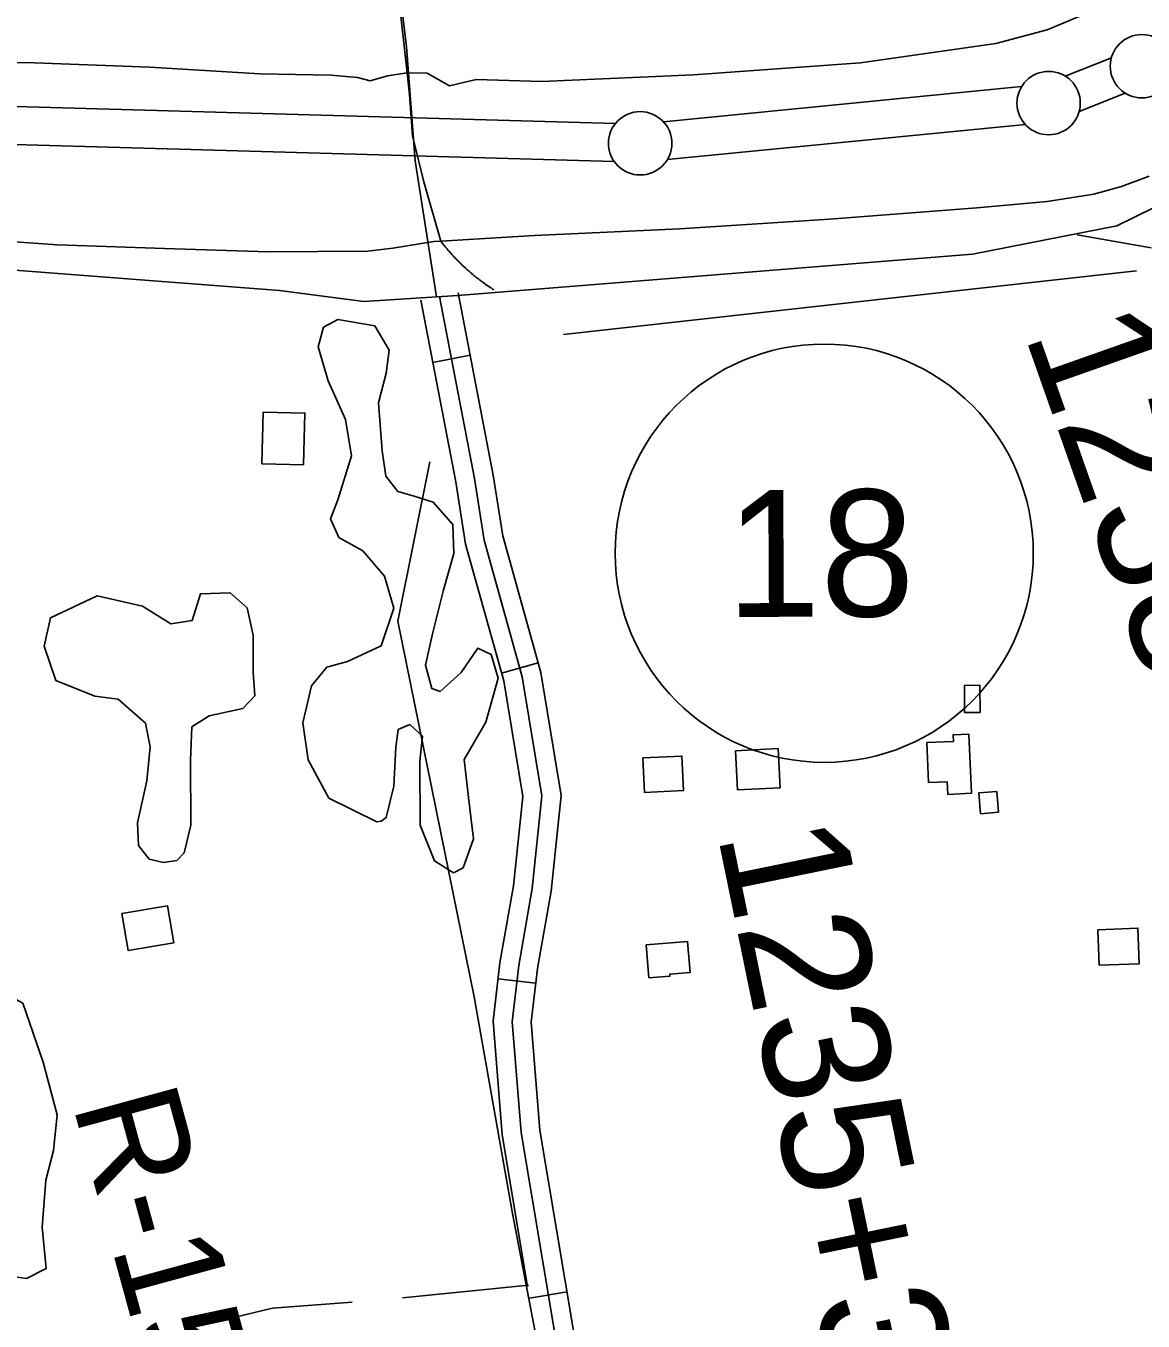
# Model space of a CAD drawing. Extents: x 3445503 to 3483459, y 540493 to 566012.
# Drawn here: x 3458580 to 3459462, y 547599 to 548621 of the extents above; entities that cross this region are included whole.
import ezdxf

# ---------------------------------------------------------------- set-up
doc = ezdxf.new("R2010")
doc.units = 0
for name, color, linetype in [('V-BLDG-OTLN', 7, 'Continuous'), ('V-LEVE-TOET', 7, 'Continuous'), ('V-RIVR-RANG-IDEN', 7, 'Continuous'), ('V-ROAD-CNTR', 7, 'Continuous'), ('V-ROAD-IDEN', 7, 'Continuous'), ('V-SITE-VEGE', 7, 'Continuous'), ('V-SURV-IDEN', 7, 'Continuous'), ('V-SURV-LINE', 7, 'Continuous'), ('V-TOPO-SHOR', 7, 'Continuous')]:
    doc.layers.add(name, color=color, linetype=linetype)

msp = doc.modelspace()

# ---------------------------------------------------------------- linework, layer by layer
at = {"layer": 'V-BLDG-OTLN'}
for points in [[(3458766.3, 548275.1), (3458767.3, 548315.9), (3458800.2, 548315.1), (3458799.1, 548274.3)], [(3459320.9, 548078.8), (3459320.7, 548100.1), (3459332.9, 548100.3), (3459333.1, 548078.9)], [(3459324.2, 548061.7), (3459326.3, 548015.1), (3459307.5, 548014.2), (3459307, 548024.2), (3459292.4, 548023.6), (3459291, 548055.1), (3459312, 548056), (3459311.8, 548061.2)], [(3459140.1, 548048.7), (3459173.7, 548050.4), (3459175.3, 548019.5), (3459141.7, 548017.8)], [(3459066.9, 548043.1), (3459097.8, 548044.5), (3459099, 548017.2), (3459068.1, 548015.8)], [(3459333.3, 547999), (3459332.1, 548015.5), (3459346.3, 548016.6), (3459347.6, 548000.1)], [(3458655.8, 547920.2), (3458691.9, 547926.2), (3458696.7, 547897.1), (3458660.7, 547891.1)], [(3459426, 547907.5), (3459457.7, 547908.7), (3459458.7, 547880.6), (3459427.1, 547879.4)], [(3459069.6, 547895.6), (3459102.2, 547898.2), (3459104.2, 547873.8), (3459088.2, 547872.5), (3459088.3, 547870.9), (3459071.7, 547869.6)]]:
    msp.add_lwpolyline(points, close=True, dxfattribs=at)
at = {"layer": 'V-LEVE-TOET'}
for points in [[(3458880.8, 548583.6), (3458896.6, 548583.3), (3458914.4, 548573.3), (3458935.3, 548578.3), (3458987.2, 548576.7), (3459106.9, 548581.8), (3459238.8, 548591.5), (3459345.5, 548606.7), (3459385.9, 548617.5), (3459411.9, 548628.1), (3459451.3, 548651.1), (3459520.2, 548712)], [(3457697.3, 548601.3), (3457834.1, 548602.5), (3457926.8, 548603.6), (3458035, 548605.3), (3458131.3, 548602.9), (3458204.5, 548598.6), (3458326.1, 548595.3), (3458440.6, 548592.6), (3458586.7, 548591.5), (3458677.9, 548588), (3458764.6, 548582.7), (3458821, 548581.6), (3458841.8, 548579.8), (3458851.6, 548577.1), (3458865.5, 548581.1), (3458880.8, 548583.6)], [(3457633.6, 548482.7), (3457736.4, 548483.6), (3457842.2, 548482.5), (3457931.3, 548484.4), (3458048.3, 548480.1), (3458161.7, 548478.8), (3458248.1, 548471.8), (3458360, 548463.3), (3458484.8, 548456.3), (3458604.9, 548447.9), (3458689.4, 548444.9), (3458771.3, 548442.2), (3458849.9, 548442.9), (3458869.6, 548445.1), (3458902, 548450.5), (3458907.4, 548450.8), (3458981.3, 548455.2), (3459096.2, 548460.4), (3459214.3, 548468), (3459330.4, 548476.9), (3459386, 548481.9), (3459422.9, 548487.8), (3459444.6, 548493.9), (3459466.4, 548501.9)]]:
    msp.add_lwpolyline(points, dxfattribs=at)
at = {"layer": 'V-ROAD-CNTR'}
for p, q in [((3458930.7, 548360.7), (3458901.2, 548355)), ((3458984.3, 548118.1), (3458955.4, 548110)), ((3458982.4, 547865.2), (3458952.6, 547868.7)), ((3458976.8, 547627.1), (3458877.3, 547617.1)), ((3459007.1, 547621.8), (3458977.5, 547616.8))]:
    msp.add_line(p, q, dxfattribs=at)
for points in [[(3458802.8, 549128.5), (3458808.7, 549035), (3458823.1, 548922.3), (3458865.2, 548731.2), (3458880.5, 548604), (3458887.2, 548514), (3458904.2, 548406.8)], [(3458880.8, 548583.6), (3458874.3, 548642.7), (3458862.4, 548766.1), (3458813.3, 549078.4), (3458813.3, 549078.9), (3458813.2, 549079.4), (3458813.2, 549079.9), (3458813.1, 549080.4), (3458813, 549081), (3458813, 549081.5), (3458812.9, 549082), (3458812.8, 549082.5), (3458812.8, 549083), (3458812.7, 549083.6), (3458812.6, 549084.1), (3458812.6, 549084.6), (3458812.5, 549085.1), (3458812.4, 549085.6), (3458812.3, 549086.2), (3458812.3, 549086.7), (3458812.2, 549087.2)], [(3458885, 548533.7), (3458882.7, 548566.4), (3458880.8, 548583.6)], [(3458911.2, 548446), (3458910.8, 548446.4), (3458910.5, 548446.8), (3458910.2, 548447.2), (3458909.9, 548447.6), (3458909.6, 548448), (3458909.2, 548448.4), (3458908.9, 548448.8), (3458908.6, 548449.2), (3458908.3, 548449.6), (3458908, 548450), (3458907.7, 548450.4), (3458907.4, 548450.8), (3458894.1, 548497.5), (3458885, 548533.7)], [(3459500.4, 548492.1), (3459441, 548462.9), (3459327, 548440.3), (3458920.9, 548407.9), (3458846.6, 548403.1), (3458780.2, 548411.7), (3458310.6, 548447.7), (3458144.9, 548458), (3458067.7, 548461.8), (3457678.4, 548463.7)], [(3459409.6, 548455.6), (3459468.2, 548445.4)], [(3458934.3, 548423.1), (3458933.9, 548423.4), (3458933.5, 548423.7), (3458933.1, 548424.1), (3458932.7, 548424.4), (3458932.3, 548424.7), (3458931.9, 548425), (3458931.6, 548425.4), (3458931.2, 548425.7), (3458930.8, 548426), (3458930.4, 548426.4), (3458930, 548426.7), (3458929.6, 548427), (3458929.2, 548427.4), (3458928.9, 548427.7), (3458928.5, 548428), (3458928.1, 548428.4), (3458927.7, 548428.7), (3458927.3, 548429.1), (3458927, 548429.4), (3458926.6, 548429.8), (3458926.2, 548430.1), (3458925.8, 548430.4), (3458925.5, 548430.8), (3458925.1, 548431.1), (3458924.7, 548431.5), (3458924.4, 548431.8), (3458924, 548432.2), (3458923.6, 548432.6), (3458923.2, 548432.9), (3458922.9, 548433.3), (3458922.5, 548433.6), (3458922.2, 548434), (3458921.8, 548434.3), (3458921.4, 548434.7), (3458921.1, 548435.1), (3458920.7, 548435.4), (3458920.4, 548435.8), (3458920, 548436.2), (3458919.7, 548436.5), (3458919.3, 548436.9), (3458918.9, 548437.3), (3458918.6, 548437.6), (3458918.2, 548438), (3458917.9, 548438.4), (3458917.5, 548438.7), (3458917.2, 548439.1), (3458916.9, 548439.5), (3458916.5, 548439.9), (3458916.2, 548440.2), (3458915.8, 548440.6), (3458915.5, 548441), (3458915.1, 548441.4), (3458914.8, 548441.8), (3458914.5, 548442.2), (3458914.1, 548442.5), (3458913.8, 548442.9), (3458913.5, 548443.3), (3458913.1, 548443.7), (3458912.8, 548444.1), (3458912.5, 548444.5), (3458912.1, 548444.9), (3458911.8, 548445.3), (3458911.5, 548445.6), (3458911.2, 548446)], [(3458949.2, 548412.4), (3458948.8, 548412.6), (3458948.3, 548412.9), (3458947.9, 548413.2), (3458947.5, 548413.5), (3458947.1, 548413.8), (3458946.6, 548414), (3458946.2, 548414.3), (3458945.8, 548414.6), (3458945.4, 548414.9), (3458944.9, 548415.2), (3458944.5, 548415.5), (3458944.1, 548415.8), (3458943.7, 548416), (3458943.3, 548416.3), (3458942.8, 548416.6), (3458942.4, 548416.9), (3458942, 548417.2), (3458941.6, 548417.5), (3458941.2, 548417.8), (3458940.8, 548418.1), (3458940.4, 548418.4), (3458940, 548418.7), (3458939.5, 548419), (3458939.1, 548419.3), (3458938.7, 548419.6), (3458938.3, 548419.9), (3458937.9, 548420.2), (3458937.5, 548420.6), (3458937.1, 548420.9), (3458936.7, 548421.2), (3458936.3, 548421.5), (3458935.9, 548421.8), (3458935.5, 548422.1), (3458935.1, 548422.4), (3458934.7, 548422.8), (3458934.3, 548423.1)], [(3458891.8, 548404.1), (3458919.3, 548260.9), (3458926.9, 548211.7), (3458957.1, 548103.9), (3458972.2, 548012.5), (3458964.8, 547942), (3458954.1, 547881.3), (3458948.7, 547835.2), (3458955.9, 547745.7), (3458976, 547625.9)], [(3458906.5, 548406.9), (3458934, 548263.5), (3458941.6, 548214.9), (3458971.8, 548107.1), (3458987.3, 548013), (3458979.7, 547939.9), (3458969, 547879.2), (3458963.8, 547834.9), (3458970.8, 547747.5), (3459023.7, 547431.9), (3459081, 547100.7), (3459152.9, 546727.9), (3459193.7, 546469.2), (3459262.2, 546114.2), (3459292.4, 545937.6)], [(3458921.2, 548409.8), (3458948.8, 548266), (3458956.3, 548218.1), (3458986.4, 548110.4), (3459002.4, 548013.4), (3458994.5, 547937.8), (3458983.8, 547877), (3458978.8, 547834.6), (3458985.7, 547749.4), (3459038.5, 547434.4), (3459095.7, 547103.4), (3459104.1, 547060)], [(3458837.5, 547613.7), (3458774.7, 547608.8), (3458738.7, 547600.1)]]:
    msp.add_lwpolyline(points, dxfattribs=at)
at = {"layer": 'V-ROAD-IDEN'}
msp.add_circle((3459210.1, 548204.5), 165, dxfattribs=at)
msp.add_circle((3459210.1, 548204.5), 165, dxfattribs=at)
at = {"layer": 'V-SITE-VEGE'}
for points in [[(3458857, 547992.7), (3458819.1, 548011.3), (3458802.7, 548041.4), (3458798.7, 548070.6), (3458805.3, 548099.8), (3458817.4, 548114.7), (3458833.7, 548119), (3458860.3, 548131.5), (3458870.4, 548161.1), (3458862.9, 548186.5), (3458845.8, 548206.4), (3458826.9, 548216.9), (3458820.3, 548231.6), (3458826.2, 548246.7), (3458836.9, 548281.3), (3458832.3, 548310.1), (3458818.7, 548340.6), (3458810.7, 548367.2), (3458814.9, 548382.8), (3458826.2, 548388.8), (3458855.4, 548383.9), (3458866.8, 548364.6), (3458864.3, 548346.6), (3458858.3, 548323.1), (3458861.1, 548285.4), (3458864.1, 548265.2), (3458873.5, 548253.2), (3458886.4, 548249.6), (3458901.5, 548244.9), (3458916.9, 548227.2), (3458917.7, 548204.2), (3458909.4, 548174.5), (3458901, 548141), (3458895.5, 548116.3), (3458900.3, 548097.7), (3458907, 548095.3), (3458923.5, 548110.3), (3458936.7, 548129.7), (3458947.3, 548124.5), (3458952.7, 548105.9), (3458943.1, 548071.2), (3458925.8, 548041.7), (3458929.3, 548011.8), (3458933.2, 547979.2), (3458925, 547956.3), (3458917.6, 547952.4), (3458902.6, 547961.7), (3458891.3, 547989.9), (3458890.9, 548040.5), (3458892.9, 548060.2), (3458883, 548069.3), (3458873.9, 548065.5), (3458872, 548051.5), (3458870.4, 548020.6), (3458864.4, 547996), (3458860.4, 547993.2)], [(3458688.5, 547960.6), (3458677.3, 547963), (3458669, 547973.8), (3458668.2, 547991.8), (3458675.5, 548024.8), (3458678.1, 548051.8), (3458674.5, 548070.4), (3458652.9, 548089.3), (3458634.4, 548091.8), (3458603.7, 548104.1), (3458594.5, 548131.2), (3458599.4, 548153.6), (3458636.2, 548171), (3458672, 548162.6), (3458694.3, 548148.7), (3458711.2, 548151.3), (3458717.7, 548172.5), (3458741.3, 548173.3), (3458754.6, 548161.3), (3458759.3, 548139.8), (3458759.4, 548110.6), (3458760.8, 548092), (3458751.1, 548082.1), (3458724.6, 548076.3), (3458711, 548067.5), (3458710, 548041.1), (3458710.3, 547990), (3458704.9, 547968.2), (3458699.2, 547962.1)], [(3458577.7, 547849.6), (3458593.6, 547803.1), (3458604.7, 547761.3), (3458601.7, 547733.3), (3458595.7, 547710), (3458592.8, 547672.7), (3458596.1, 547640.1), (3458580.6, 547632.3), (3458569.8, 547633.8), (3458565.1, 547641.5), (3458560.3, 547658.5), (3458555.5, 547684.9), (3458553.8, 547712.8), (3458559.9, 547728.4), (3458567.5, 547747.1), (3458565.8, 547770.3), (3458548.4, 547824.5), (3458545.2, 547841.6), (3458543.6, 547855.6), (3458552.8, 547860.3), (3458563.7, 547857.2)]]:
    msp.add_lwpolyline(points, close=True, dxfattribs=at)
at = {"layer": 'V-SURV-LINE'}
for points in [[(3459400.2, 548580.9), (3459436.7, 548595.3)], [(3459400.2, 548580.9), (3459436.7, 548595.3)], [(3458060.9, 548571.5), (3459045.3, 548543.5)], [(3458060.9, 548571.5), (3459045.3, 548543.5)], [(3459083.2, 548544.8), (3459365.8, 548572.6)], [(3459083.2, 548544.8), (3459365.8, 548572.6)], [(3459447.7, 548567.4), (3459411.3, 548553)], [(3459447.7, 548567.4), (3459411.3, 548553)], [(3459044.4, 548513.5), (3458060, 548541.5)], [(3459044.4, 548513.5), (3458060, 548541.5)], [(3459368.8, 548542.7), (3459086.1, 548515)], [(3459368.8, 548542.7), (3459086.1, 548515)]]:
    msp.add_lwpolyline(points, dxfattribs=at)
for centre in [(3459460.8, 548588.7), (3459387.2, 548559.6), (3459064.8, 548527.9)]:
    msp.add_circle(centre, 25, dxfattribs=at)
at = {"layer": 'V-TOPO-SHOR'}
msp.add_line((3459004.3, 548377), (3459456.6, 548427.2), dxfattribs=at)
msp.add_lwpolyline([(3459140, 546698.5), (3459099.8, 546974.9), (3458964.1, 547683.5), (3458933.9, 547854.4), (3458873.6, 548150.8), (3458898.8, 548276.5)], dxfattribs=at)

# ---------------------------------------------------------------- texts
at = {"layer": 'V-RIVR-RANG-IDEN'}
msp.add_text('R-152.8', height=83, rotation=285.2669, dxfattribs=at).set_placement((3458616.7, 547769.8))
at = {"layer": 'V-ROAD-IDEN'}
msp.add_text('18', height=100, rotation=0.2917, dxfattribs=at).set_placement((3459132.8, 548154.1))
at = {"layer": 'V-SURV-IDEN'}
for s, rotation, p in [('1238+63.6', 289.4288, (3459367.6, 548378)), ('1235+39.7', 281.5989, (3459125.6, 547983.4))]:
    msp.add_text(s, height=100, rotation=rotation, dxfattribs=at).set_placement(p)

doc.saveas('drawing.dxf')
